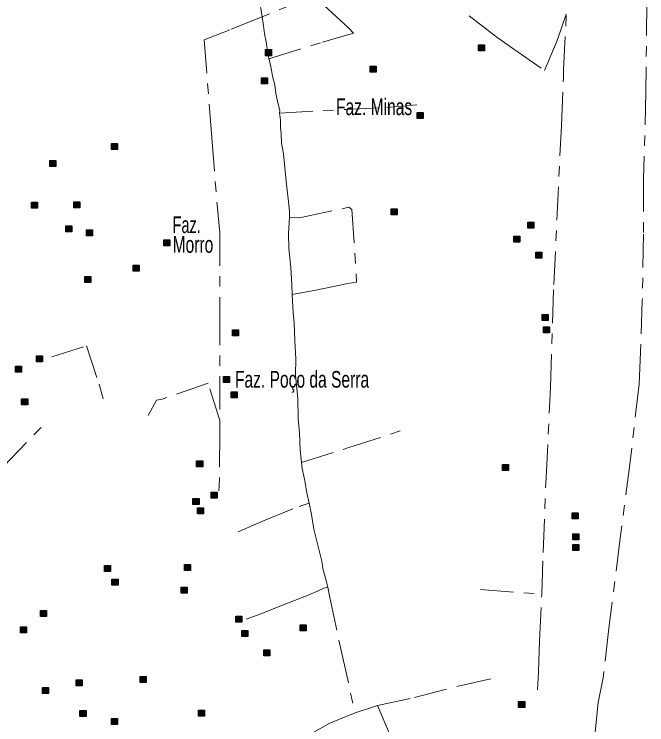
# Model space of a CAD drawing. Extents: x 445.4 to 500, y 8728.7 to 8784.
# Drawn here: x 481.88 to 487.97, y 8770.25 to 8777.08 of the extents above; entities that cross this region are included whole.
import ezdxf

# ---------------------------------------------------------------- set-up
doc = ezdxf.new("R2010")
doc.units = 0
doc.header["$LTSCALE"] = 0.064
doc.linetypes.add('DOT_DASHED', pattern=[7.7, 5, -1.2, 0.3, -1.2])
doc.layers.add('2', color=7, linetype='Continuous', lineweight=25)
doc.layers.add('22', color=7, linetype='DOT_DASHED', lineweight=13)
doc.layers.add('61', color=7, linetype='Continuous')

msp = doc.modelspace()

# ---------------------------------------------------------------- hatches: boundary and pattern name
at = {"layer": '2'}
for points in [[(484.3002, 8776.7355), (484.3582, 8776.7355), (484.3582, 8776.6775), (484.3002, 8776.6775)], [(486.3504, 8776.7827), (486.4084, 8776.7827), (486.4084, 8776.7247), (486.3504, 8776.7247)], [(485.3071, 8776.5779), (485.3651, 8776.5779), (485.3651, 8776.5199), (485.3071, 8776.5199)], [(484.264, 8776.4639), (484.322, 8776.4639), (484.322, 8776.4059), (484.264, 8776.4059)], [(485.7589, 8776.1317), (485.8169, 8776.1317), (485.8169, 8776.0737), (485.7589, 8776.0737)], [(482.8205, 8775.8346), (482.8785, 8775.8346), (482.8785, 8775.7766), (482.8205, 8775.7766)], [(482.2278, 8775.6716), (482.2858, 8775.6716), (482.2858, 8775.6136), (482.2278, 8775.6136)], [(482.0513, 8775.2686), (482.1093, 8775.2686), (482.1093, 8775.2106), (482.0513, 8775.2106)], [(482.4585, 8775.2732), (482.5165, 8775.2732), (482.5165, 8775.2152), (482.4585, 8775.2152)], [(485.5101, 8775.2068), (485.5681, 8775.2068), (485.5681, 8775.1488), (485.5101, 8775.1488)], [(482.3816, 8775.0423), (482.4396, 8775.0423), (482.4396, 8774.9843), (482.3816, 8774.9843)], [(486.8236, 8775.0763), (486.8816, 8775.0763), (486.8816, 8775.0183), (486.8236, 8775.0183)], [(482.5791, 8775.0033), (482.6371, 8775.0033), (482.6371, 8774.9453), (482.5791, 8774.9453)], [(483.3228, 8774.9064), (483.3808, 8774.9064), (483.3808, 8774.8484), (483.3228, 8774.8484)], [(486.6905, 8774.9432), (486.7485, 8774.9432), (486.7485, 8774.8852), (486.6905, 8774.8852)], [(486.9024, 8774.7903), (486.9604, 8774.7903), (486.9604, 8774.7323), (486.9024, 8774.7323)], [(483.0275, 8774.6641), (483.0855, 8774.6641), (483.0855, 8774.6061), (483.0275, 8774.6061)], [(482.5626, 8774.5551), (482.6206, 8774.5551), (482.6206, 8774.4971), (482.5626, 8774.4971)], [(486.9616, 8774.1886), (487.0196, 8774.1886), (487.0196, 8774.1306), (486.9616, 8774.1306)], [(483.9835, 8774.0417), (484.0415, 8774.0417), (484.0415, 8773.9837), (483.9835, 8773.9837)], [(486.9764, 8774.0703), (487.0344, 8774.0703), (487.0344, 8774.0123), (486.9764, 8774.0123)], [(482.0977, 8773.7924), (482.1557, 8773.7924), (482.1557, 8773.7344), (482.0977, 8773.7344)], [(481.8974, 8773.6931), (481.9554, 8773.6931), (481.9554, 8773.6351), (481.8974, 8773.6351)], [(483.8984, 8773.5935), (483.9564, 8773.5935), (483.9564, 8773.5355), (483.8984, 8773.5355)], [(483.9706, 8773.4469), (484.0286, 8773.4469), (484.0286, 8773.3889), (483.9706, 8773.3889)], [(481.9563, 8773.3807), (482.0143, 8773.3807), (482.0143, 8773.3227), (481.9563, 8773.3227)], [(483.6396, 8772.7831), (483.6976, 8772.7831), (483.6976, 8772.7251), (483.6396, 8772.7251)], [(486.582, 8772.7486), (486.64, 8772.7486), (486.64, 8772.6906), (486.582, 8772.6906)], [(483.7789, 8772.4812), (483.8369, 8772.4812), (483.8369, 8772.4232), (483.7789, 8772.4232)], [(483.6043, 8772.4213), (483.6623, 8772.4213), (483.6623, 8772.3633), (483.6043, 8772.3633)], [(483.6486, 8772.3303), (483.7066, 8772.3303), (483.7066, 8772.2723), (483.6486, 8772.2723)], [(487.2509, 8772.2827), (487.3089, 8772.2827), (487.3089, 8772.2247), (487.2509, 8772.2247)], [(487.2573, 8772.0828), (487.3153, 8772.0828), (487.3153, 8772.0248), (487.2573, 8772.0248)], [(487.2573, 8771.9792), (487.3153, 8771.9792), (487.3153, 8771.9212), (487.2573, 8771.9212)], [(482.7527, 8771.778), (482.8107, 8771.778), (482.8107, 8771.72), (482.7527, 8771.72)], [(483.5219, 8771.787), (483.5799, 8771.787), (483.5799, 8771.729), (483.5219, 8771.729)], [(482.8251, 8771.6467), (482.8831, 8771.6467), (482.8831, 8771.5887), (482.8251, 8771.5887)], [(483.4902, 8771.5697), (483.5482, 8771.5697), (483.5482, 8771.5117), (483.4902, 8771.5117)], [(482.1373, 8771.3433), (482.1953, 8771.3433), (482.1953, 8771.2853), (482.1373, 8771.2853)], [(484.0151, 8771.289), (484.0731, 8771.289), (484.0731, 8771.231), (484.0151, 8771.231)], [(484.6351, 8771.2075), (484.6931, 8771.2075), (484.6931, 8771.1495), (484.6351, 8771.1495)], [(481.945, 8771.1884), (482.003, 8771.1884), (482.003, 8771.1304), (481.945, 8771.1304)], [(484.074, 8771.1532), (484.132, 8771.1532), (484.132, 8771.0952), (484.074, 8771.0952)], [(484.2866, 8770.9676), (484.3446, 8770.9676), (484.3446, 8770.9096), (484.2866, 8770.9096)], [(482.4812, 8770.6778), (482.5392, 8770.6778), (482.5392, 8770.6198), (482.4812, 8770.6198)], [(483.0966, 8770.7095), (483.1546, 8770.7095), (483.1546, 8770.6515), (483.0966, 8770.6515)], [(482.1554, 8770.6054), (482.2134, 8770.6054), (482.2134, 8770.5474), (482.1554, 8770.5474)], [(486.7363, 8770.4701), (486.7943, 8770.4701), (486.7943, 8770.4121), (486.7363, 8770.4121)], [(482.5174, 8770.3835), (482.5754, 8770.3835), (482.5754, 8770.3255), (482.5174, 8770.3255)], [(483.6577, 8770.3881), (483.7157, 8770.3881), (483.7157, 8770.3301), (483.6577, 8770.3301)], [(482.8205, 8770.3066), (482.8785, 8770.3066), (482.8785, 8770.2486), (482.8205, 8770.2486)]]:
    msp.add_hatch(color=256, dxfattribs=at).paths.add_polyline_path(points)

# ---------------------------------------------------------------- linework, layer by layer
for points in [[(484.3002, 8776.7355), (484.3582, 8776.7355), (484.3582, 8776.6775), (484.3002, 8776.6775)], [(486.3504, 8776.7827), (486.4084, 8776.7827), (486.4084, 8776.7247), (486.3504, 8776.7247)], [(485.3071, 8776.5779), (485.3651, 8776.5779), (485.3651, 8776.5199), (485.3071, 8776.5199)], [(484.264, 8776.4639), (484.322, 8776.4639), (484.322, 8776.4059), (484.264, 8776.4059)], [(485.7589, 8776.1317), (485.8169, 8776.1317), (485.8169, 8776.0737), (485.7589, 8776.0737)], [(482.8205, 8775.8346), (482.8785, 8775.8346), (482.8785, 8775.7766), (482.8205, 8775.7766)], [(482.2278, 8775.6716), (482.2858, 8775.6716), (482.2858, 8775.6136), (482.2278, 8775.6136)], [(482.0513, 8775.2686), (482.1093, 8775.2686), (482.1093, 8775.2106), (482.0513, 8775.2106)], [(482.4585, 8775.2732), (482.5165, 8775.2732), (482.5165, 8775.2152), (482.4585, 8775.2152)], [(485.5101, 8775.2068), (485.5681, 8775.2068), (485.5681, 8775.1488), (485.5101, 8775.1488)], [(482.3816, 8775.0423), (482.4396, 8775.0423), (482.4396, 8774.9843), (482.3816, 8774.9843)], [(486.8236, 8775.0763), (486.8816, 8775.0763), (486.8816, 8775.0183), (486.8236, 8775.0183)], [(482.5791, 8775.0033), (482.6371, 8775.0033), (482.6371, 8774.9453), (482.5791, 8774.9453)], [(483.3228, 8774.9064), (483.3808, 8774.9064), (483.3808, 8774.8484), (483.3228, 8774.8484)], [(486.6905, 8774.9432), (486.7485, 8774.9432), (486.7485, 8774.8852), (486.6905, 8774.8852)], [(486.9024, 8774.7903), (486.9604, 8774.7903), (486.9604, 8774.7323), (486.9024, 8774.7323)], [(483.0275, 8774.6641), (483.0855, 8774.6641), (483.0855, 8774.6061), (483.0275, 8774.6061)], [(482.5626, 8774.5551), (482.6206, 8774.5551), (482.6206, 8774.4971), (482.5626, 8774.4971)], [(486.9616, 8774.1886), (487.0196, 8774.1886), (487.0196, 8774.1306), (486.9616, 8774.1306)], [(483.9835, 8774.0417), (484.0415, 8774.0417), (484.0415, 8773.9837), (483.9835, 8773.9837)], [(486.9764, 8774.0703), (487.0344, 8774.0703), (487.0344, 8774.0123), (486.9764, 8774.0123)], [(482.0977, 8773.7924), (482.1557, 8773.7924), (482.1557, 8773.7344), (482.0977, 8773.7344)], [(481.8974, 8773.6931), (481.9554, 8773.6931), (481.9554, 8773.6351), (481.8974, 8773.6351)], [(483.8984, 8773.5935), (483.9564, 8773.5935), (483.9564, 8773.5355), (483.8984, 8773.5355)], [(483.9706, 8773.4469), (484.0286, 8773.4469), (484.0286, 8773.3889), (483.9706, 8773.3889)], [(481.9563, 8773.3807), (482.0143, 8773.3807), (482.0143, 8773.3227), (481.9563, 8773.3227)], [(483.6396, 8772.7831), (483.6976, 8772.7831), (483.6976, 8772.7251), (483.6396, 8772.7251)], [(486.582, 8772.7486), (486.64, 8772.7486), (486.64, 8772.6906), (486.582, 8772.6906)], [(483.7789, 8772.4812), (483.8369, 8772.4812), (483.8369, 8772.4232), (483.7789, 8772.4232)], [(483.6043, 8772.4213), (483.6623, 8772.4213), (483.6623, 8772.3633), (483.6043, 8772.3633)], [(483.6486, 8772.3303), (483.7066, 8772.3303), (483.7066, 8772.2723), (483.6486, 8772.2723)], [(487.2509, 8772.2827), (487.3089, 8772.2827), (487.3089, 8772.2247), (487.2509, 8772.2247)], [(487.2573, 8772.0828), (487.3153, 8772.0828), (487.3153, 8772.0248), (487.2573, 8772.0248)], [(487.2573, 8771.9792), (487.3153, 8771.9792), (487.3153, 8771.9212), (487.2573, 8771.9212)], [(482.7527, 8771.778), (482.8107, 8771.778), (482.8107, 8771.72), (482.7527, 8771.72)], [(483.5219, 8771.787), (483.5799, 8771.787), (483.5799, 8771.729), (483.5219, 8771.729)], [(482.8251, 8771.6467), (482.8831, 8771.6467), (482.8831, 8771.5887), (482.8251, 8771.5887)], [(483.4902, 8771.5697), (483.5482, 8771.5697), (483.5482, 8771.5117), (483.4902, 8771.5117)], [(482.1373, 8771.3433), (482.1953, 8771.3433), (482.1953, 8771.2853), (482.1373, 8771.2853)], [(484.0151, 8771.289), (484.0731, 8771.289), (484.0731, 8771.231), (484.0151, 8771.231)], [(484.6351, 8771.2075), (484.6931, 8771.2075), (484.6931, 8771.1495), (484.6351, 8771.1495)], [(481.945, 8771.1884), (482.003, 8771.1884), (482.003, 8771.1304), (481.945, 8771.1304)], [(484.074, 8771.1532), (484.132, 8771.1532), (484.132, 8771.0952), (484.074, 8771.0952)], [(484.2866, 8770.9676), (484.3446, 8770.9676), (484.3446, 8770.9096), (484.2866, 8770.9096)], [(482.4812, 8770.6778), (482.5392, 8770.6778), (482.5392, 8770.6198), (482.4812, 8770.6198)], [(483.0966, 8770.7095), (483.1546, 8770.7095), (483.1546, 8770.6515), (483.0966, 8770.6515)], [(482.1554, 8770.6054), (482.2134, 8770.6054), (482.2134, 8770.5474), (482.1554, 8770.5474)], [(486.7363, 8770.4701), (486.7943, 8770.4701), (486.7943, 8770.4121), (486.7363, 8770.4121)], [(482.5174, 8770.3835), (482.5754, 8770.3835), (482.5754, 8770.3255), (482.5174, 8770.3255)], [(483.6577, 8770.3881), (483.7157, 8770.3881), (483.7157, 8770.3301), (483.6577, 8770.3301)], [(482.8205, 8770.3066), (482.8785, 8770.3066), (482.8785, 8770.2486), (482.8205, 8770.2486)]]:
    msp.add_lwpolyline(points, close=True, dxfattribs=at)
at = {"layer": '22'}
msp.add_line((486.3677, 8771.5452), (486.9582, 8771.5024), dxfattribs=at)
for points in [[(484.1066, 8778.07), (484.23, 8777.3097), (484.2688, 8777.0502)], [(484.3349, 8776.648), (484.8503, 8776.807), (485.1486, 8776.8936), (485.1016, 8776.9435), (484.7721, 8777.2457), (484.7287, 8777.2405), (484.2688, 8777.0502)], [(487.9686, 8777.1901), (487.9601, 8776.3316), (487.9383, 8775.4985), (487.9383, 8774.9621), (487.9256, 8774.3239), (487.9082, 8773.8265), (487.8948, 8773.5211), (487.8081, 8772.7742), (487.7128, 8772.0388), (487.6044, 8771.1745), (487.5481, 8770.6987), (487.5005, 8770.4607), (487.4445, 8769.8922)], [(487.1056, 8776.8246), (487.1939, 8777.0753), (487.194, 8777.0772)], [(484.2688, 8777.0502), (483.9587, 8776.9274), (483.7109, 8776.8293), (483.7856, 8775.8864), (483.8359, 8775.2441), (483.8625, 8774.9778), (483.8625, 8774.2161), (483.8623, 8773.171)], [(484.2688, 8777.0502), (484.2833, 8776.9654), (484.2926, 8776.8867), (484.3077, 8776.8119), (484.3205, 8776.7227), (484.3315, 8776.6665), (484.3349, 8776.648)], [(486.2587, 8777.0594), (486.5183, 8776.8615), (486.6885, 8776.7387), (486.986, 8776.5348), (487.1056, 8776.8246)], [(486.9582, 8771.5024), (486.9725, 8771.9027), (486.9997, 8772.6207), (487.0422, 8773.4883), (487.074, 8774.4771), (487.1475, 8776.0073), (487.166, 8776.4624), (487.1689, 8776.5412), (487.1939, 8777.0753)], [(484.3349, 8776.648), (484.3396, 8776.6328), (484.3589, 8776.5378), (484.3702, 8776.4795), (484.3898, 8776.3986), (484.4016, 8776.3169), (484.4182, 8776.2377), (484.4391, 8776.1505), (484.4376, 8776.1256)], [(484.4376, 8776.1256), (485.0731, 8776.1612), (485.4691, 8776.1784), (485.7554, 8776.2039)], [(484.4376, 8776.1256), (484.4391, 8776.1051), (484.4461, 8776.0563), (484.4461, 8775.9865), (484.4531, 8775.9307), (484.4566, 8775.8364), (484.474, 8775.7353), (484.4879, 8775.6027), (484.5019, 8775.4701), (484.5158, 8775.3305), (484.5334, 8775.1839), (484.5334, 8775.1246)], [(484.5334, 8775.1246), (484.6281, 8775.1194), (485.1023, 8775.2202), (485.133, 8775.1983), (485.1769, 8774.5011), (485.0935, 8774.488), (484.7862, 8774.4222), (484.5587, 8774.3828)], [(484.5334, 8775.1246), (484.5229, 8774.9641), (484.5264, 8774.8245), (484.5438, 8774.6431), (484.5533, 8774.4795), (484.5587, 8774.3828)], [(484.5587, 8774.3828), (484.5682, 8774.2069), (484.5787, 8774.1057), (484.5822, 8773.9382), (484.5926, 8773.7638), (484.5891, 8773.6103), (484.6135, 8773.3834), (484.617, 8773.188), (484.6275, 8773.052), (484.6344, 8772.888), (484.6486, 8772.768)], [(482.2474, 8773.7815), (482.5804, 8773.8885), (482.7017, 8773.5195), (482.7399, 8773.3778)], [(481.7105, 8773.6705), (481.4678, 8773.3765), (481.5817, 8773.1928), (481.297, 8772.9827), (481.5248, 8772.4796), (481.7832, 8772.729), (482.1501, 8773.1117)], [(483.8623, 8773.171), (483.7494, 8773.5287), (483.3089, 8773.3775), (483.253, 8773.3653), (483.1738, 8773.219)], [(483.8623, 8773.171), (483.8623, 8773.0414), (483.8569, 8772.5472), (483.8518, 8772.495)], [(484.6486, 8772.768), (485.1034, 8772.9106), (485.6869, 8773.0992)], [(484.6486, 8772.768), (484.6554, 8772.71), (484.6798, 8772.5914), (484.7007, 8772.4762), (484.7209, 8772.3767)], [(484.0382, 8772.0998), (484.2676, 8772.201), (484.6249, 8772.3448), (484.7209, 8772.3767)], [(484.7209, 8772.3767), (484.7426, 8772.2669), (484.767, 8772.1273), (484.7968, 8772.0097), (484.8421, 8771.8178), (484.8541, 8771.747), (484.8742, 8771.6674), (484.8996, 8771.5692)], [(484.1144, 8771.2605), (484.2666, 8771.3162), (484.4384, 8771.3849), (484.6809, 8771.4797), (484.8026, 8771.531), (484.8635, 8771.5583), (484.8996, 8771.5692)], [(484.8996, 8771.5692), (484.921, 8771.469), (485.029, 8770.9605), (485.1627, 8770.3602)], [(486.9177, 8770.5827), (486.9255, 8770.754), (486.936, 8771.053), (486.9581, 8771.4999), (486.9582, 8771.5024)], [(485.3788, 8770.4321), (485.7336, 8770.5092), (486.1553, 8770.617), (486.5267, 8770.7015)], [(484.7323, 8770.1558), (484.921, 8770.2626), (485.1627, 8770.3602), (485.3788, 8770.4321)], [(485.3788, 8770.4321), (485.533, 8770.0675), (484.9121, 8769.8877)]]:
    msp.add_lwpolyline(points, dxfattribs=at)

# ---------------------------------------------------------------- texts
at = {"layer": '61'}
for s, width, p in [('Faz. Minas', 0.7, (484.9798, 8776.1061)), ('Faz.', 0.65, (483.4084, 8774.9728)), ('Morro', 0.7, (483.4084, 8774.7828)), ('Faz. Poço da Serra', 0.7, (484.0079, 8773.4868))]:
    msp.add_text(s, height=0.16, dxfattribs=dict(at, width=width)).set_placement(p)

doc.saveas('drawing.dxf')
